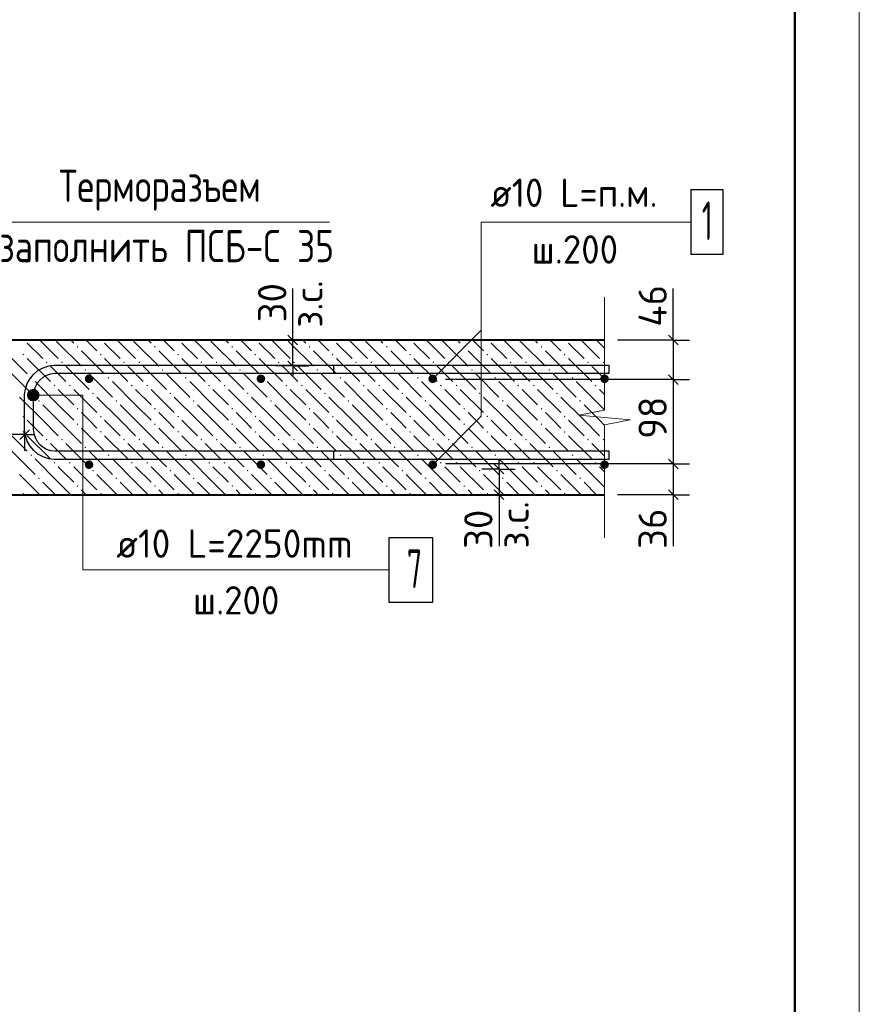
# Model space of a CAD drawing. Header units: millimetres. Extents: x 40580 to 1930067, y -240640 to 81020.
# Tile 485 of 656: x 1176413 to 1182928, y -232753 to -225112. Entities that reach past the tile are written whole.
import ezdxf

# ---------------------------------------------------------------- set-up
doc = ezdxf.new("R2010")
doc.units = ezdxf.units.MM
for name, color, linetype, lineweight in [('Standard', 7, 'Continuous', 25), ('ЖБ Перекрытие верхний уровень', 7, 'Continuous', 35), ('Основная', 7, 'Continuous', 40), ('Позиционная метка линия выноска', 7, 'Continuous', 13), ('Позиционная метка номер позиции', 7, 'Continuous', 13), ('Примечания', 7, 'Continuous', 13), ('Фоновоя арматура Х1', 52, 'Continuous', 25)]:
    doc.layers.add(name, color=color, linetype=linetype, lineweight=lineweight)
doc.layers.add('Размерная выноска', color=7, linetype='Continuous')
doc.styles.add('GOST 2.304', font='isocpeur.ttf', dxfattribs={"width": 0.8})
doc.styles.add('ISOCPEUR', font='isocpeur.ttf')

msp = doc.modelspace()

# ---------------------------------------------------------------- hatches: boundary and pattern name
at = {"layer": 'ЖБ Перекрытие верхний уровень', "linetype": 'Continuous', "lineweight": -3, "transparency": 33554687}
for points in [[(1176435.5, -227711), (1176441.9, -227704.5), (1176448.4, -227711), (1176441.9, -227717.5)], [(1176855.4, -227651), (1176861.9, -227644.5), (1176868.4, -227651), (1176861.9, -227657.5)], [(1177035.5, -227711), (1177041.9, -227704.5), (1177048.4, -227711), (1177041.9, -227717.5)], [(1177455.4, -227651), (1177461.9, -227644.5), (1177468.5, -227651), (1177461.9, -227657.5)], [(1177635.5, -227711), (1177641.9, -227704.5), (1177648.4, -227711), (1177641.9, -227717.5)], [(1178055.4, -227651), (1178061.9, -227644.5), (1178068.5, -227651), (1178061.9, -227657.5)], [(1178235.5, -227711), (1178241.9, -227704.5), (1178248.4, -227711), (1178241.9, -227717.5)], [(1178655.4, -227651), (1178661.9, -227644.5), (1178668.5, -227651), (1178661.9, -227657.5)], [(1178835.5, -227711), (1178841.9, -227704.5), (1178848.4, -227711), (1178841.9, -227717.5)], [(1179255.4, -227651), (1179261.9, -227644.5), (1179268.5, -227651), (1179261.9, -227657.5)], [(1179435.5, -227711), (1179441.9, -227704.5), (1179448.4, -227711), (1179441.9, -227717.5)], [(1179855.4, -227651), (1179861.9, -227644.5), (1179868.5, -227651), (1179861.9, -227657.5)], [(1180035.5, -227711), (1180041.9, -227704.5), (1180048.4, -227711), (1180041.9, -227717.5)], [(1180455.4, -227651), (1180461.9, -227644.5), (1180468.5, -227651), (1180461.9, -227657.5)], [(1180635.5, -227711), (1180641.9, -227704.5), (1180648.4, -227711), (1180641.9, -227717.5)], [(1176615.5, -227771), (1176622, -227764.5), (1176628.4, -227771), (1176622, -227777.5)], [(1176735.5, -227771), (1176741.9, -227764.5), (1176748.4, -227771), (1176741.9, -227777.5)], [(1177215.5, -227771), (1177222, -227764.5), (1177228.4, -227771), (1177222, -227777.5)], [(1177335.5, -227771), (1177341.9, -227764.5), (1177348.4, -227771), (1177341.9, -227777.5)], [(1177815.5, -227771), (1177822, -227764.5), (1177828.4, -227771), (1177822, -227777.5)], [(1177935.5, -227771), (1177941.9, -227764.5), (1177948.4, -227771), (1177941.9, -227777.5)], [(1178415.5, -227771), (1178422, -227764.5), (1178428.4, -227771), (1178422, -227777.5)], [(1178535.5, -227771), (1178541.9, -227764.5), (1178548.4, -227771), (1178541.9, -227777.5)], [(1179015.5, -227771), (1179022, -227764.5), (1179028.4, -227771), (1179022, -227777.5)], [(1179135.5, -227771), (1179141.9, -227764.5), (1179148.4, -227771), (1179141.9, -227777.5)], [(1179615.5, -227771), (1179622, -227764.5), (1179628.4, -227771), (1179622, -227777.5)], [(1179735.5, -227771), (1179741.9, -227764.5), (1179748.4, -227771), (1179741.9, -227777.5)], [(1180215.5, -227771), (1180222, -227764.5), (1180228.4, -227771), (1180222, -227777.5)], [(1180335.5, -227771), (1180341.9, -227764.5), (1180348.4, -227771), (1180341.9, -227777.5)], [(1180815.5, -227771), (1180822, -227764.5), (1180828.4, -227771), (1180822, -227777.5)], [(1180935.5, -227771), (1180941.9, -227764.5), (1180948.4, -227771), (1180941.9, -227777.5)], [(1176915.5, -227831), (1176922, -227824.5), (1176928.4, -227831), (1176922, -227837.5)], [(1177515.5, -227831), (1177522, -227824.5), (1177528.4, -227831), (1177522, -227837.5)], [(1178115.5, -227831), (1178122, -227824.5), (1178128.4, -227831), (1178122, -227837.5)], [(1178715.5, -227831), (1178722, -227824.5), (1178728.4, -227831), (1178722, -227837.5)], [(1179315.5, -227831), (1179322, -227824.5), (1179328.4, -227831), (1179322, -227837.5)], [(1179915.5, -227831), (1179922, -227824.5), (1179928.4, -227831), (1179922, -227837.5)], [(1180515.5, -227831), (1180522, -227824.5), (1180528.4, -227831), (1180522, -227837.5)], [(1176495.4, -227891), (1176501.9, -227884.5), (1176508.5, -227891), (1176501.9, -227897.5)], [(1177095.4, -227891), (1177101.9, -227884.5), (1177108.5, -227891), (1177101.9, -227897.5)], [(1177695.4, -227891), (1177701.9, -227884.5), (1177708.5, -227891), (1177701.9, -227897.5)], [(1178295.4, -227891), (1178301.9, -227884.5), (1178308.5, -227891), (1178301.9, -227897.5)], [(1178895.4, -227891), (1178902, -227884.5), (1178908.5, -227891), (1178902, -227897.5)], [(1179495.4, -227891), (1179502, -227884.5), (1179508.5, -227891), (1179502, -227897.5)], [(1180095.4, -227891), (1180102, -227884.5), (1180108.5, -227891), (1180102, -227897.5)], [(1180695.4, -227891), (1180702, -227884.5), (1180708.5, -227891), (1180702, -227897.5)], [(1176675.4, -227951), (1176681.9, -227944.5), (1176688.5, -227951), (1176681.9, -227957.5)], [(1176795.4, -227951), (1176801.9, -227944.5), (1176808.5, -227951), (1176801.9, -227957.5)], [(1176975.4, -228011), (1176981.9, -228004.5), (1176988.5, -228011), (1176981.9, -228017.5)], [(1177275.4, -227951), (1177281.9, -227944.5), (1177288.5, -227951), (1177281.9, -227957.5)], [(1177395.4, -227951), (1177401.9, -227944.5), (1177408.5, -227951), (1177401.9, -227957.5)], [(1177575.4, -228011), (1177581.9, -228004.5), (1177588.5, -228011), (1177581.9, -228017.5)], [(1177875.4, -227951), (1177881.9, -227944.5), (1177888.5, -227951), (1177881.9, -227957.5)], [(1177995.4, -227951), (1178001.9, -227944.5), (1178008.5, -227951), (1178001.9, -227957.5)], [(1178175.4, -228011), (1178181.9, -228004.5), (1178188.5, -228011), (1178181.9, -228017.5)], [(1178475.4, -227951), (1178481.9, -227944.5), (1178488.5, -227951), (1178481.9, -227957.5)], [(1178595.4, -227951), (1178602, -227944.5), (1178608.5, -227951), (1178602, -227957.5)], [(1178775.4, -228011), (1178781.9, -228004.5), (1178788.5, -228011), (1178781.9, -228017.5)], [(1179075.4, -227951), (1179081.9, -227944.5), (1179088.5, -227951), (1179081.9, -227957.5)], [(1179195.4, -227951), (1179202, -227944.5), (1179208.5, -227951), (1179202, -227957.5)], [(1179375.4, -228011), (1179381.9, -228004.5), (1179388.5, -228011), (1179381.9, -228017.5)], [(1179675.4, -227951), (1179681.9, -227944.5), (1179688.5, -227951), (1179681.9, -227957.5)], [(1179795.4, -227951), (1179802, -227944.5), (1179808.5, -227951), (1179802, -227957.5)], [(1179975.4, -228011), (1179981.9, -228004.5), (1179988.5, -228011), (1179981.9, -228017.5)], [(1180275.4, -227951), (1180281.9, -227944.5), (1180288.5, -227951), (1180281.9, -227957.5)], [(1180395.4, -227951), (1180402, -227944.5), (1180408.5, -227951), (1180402, -227957.5)], [(1180575.4, -228011), (1180581.9, -228004.5), (1180588.5, -228011), (1180581.9, -228017.5)], [(1180875.4, -227951), (1180881.9, -227944.5), (1180888.5, -227951), (1180881.9, -227957.5)], [(1176555.4, -228071), (1176561.9, -228064.5), (1176568.4, -228071), (1176561.9, -228077.5)], [(1177155.4, -228071), (1177161.9, -228064.5), (1177168.5, -228071), (1177161.9, -228077.5)], [(1177755.4, -228071), (1177761.9, -228064.5), (1177768.5, -228071), (1177761.9, -228077.5)], [(1178355.4, -228071), (1178361.9, -228064.5), (1178368.5, -228071), (1178361.9, -228077.5)], [(1178955.4, -228071), (1178961.9, -228064.5), (1178968.5, -228071), (1178961.9, -228077.5)], [(1179555.4, -228071), (1179561.9, -228064.5), (1179568.5, -228071), (1179561.9, -228077.5)], [(1180155.4, -228071), (1180161.9, -228064.5), (1180168.5, -228071), (1180161.9, -228077.5)], [(1180755.4, -228071), (1180761.9, -228064.5), (1180768.5, -228071), (1180761.9, -228077.5)], [(1176855.4, -228131), (1176861.9, -228124.5), (1176868.4, -228131), (1176861.9, -228137.5)], [(1177455.4, -228131), (1177461.9, -228124.5), (1177468.5, -228131), (1177461.9, -228137.5)], [(1178055.4, -228131), (1178061.9, -228124.5), (1178068.5, -228131), (1178061.9, -228137.5)], [(1178655.4, -228131), (1178661.9, -228124.5), (1178668.5, -228131), (1178661.9, -228137.5)], [(1179255.4, -228131), (1179261.9, -228124.5), (1179268.5, -228131), (1179261.9, -228137.5)], [(1179855.4, -228131), (1179861.9, -228124.5), (1179868.5, -228131), (1179861.9, -228137.5)], [(1180455.4, -228131), (1180461.9, -228124.5), (1180468.5, -228131), (1180461.9, -228137.5)], [(1176435.5, -228191), (1176441.9, -228184.5), (1176448.4, -228191), (1176441.9, -228197.5)], [(1177035.5, -228191), (1177041.9, -228184.5), (1177048.4, -228191), (1177041.9, -228197.5)], [(1177635.5, -228191), (1177641.9, -228184.5), (1177648.4, -228191), (1177641.9, -228197.5)], [(1178235.5, -228191), (1178241.9, -228184.5), (1178248.4, -228191), (1178241.9, -228197.5)], [(1178835.5, -228191), (1178841.9, -228184.5), (1178848.4, -228191), (1178841.9, -228197.5)], [(1179435.5, -228191), (1179441.9, -228184.5), (1179448.4, -228191), (1179441.9, -228197.5)], [(1180035.5, -228191), (1180041.9, -228184.5), (1180048.4, -228191), (1180041.9, -228197.5)], [(1180635.5, -228191), (1180641.9, -228184.5), (1180648.4, -228191), (1180641.9, -228197.5)], [(1176435.5, -228311), (1176441.9, -228304.5), (1176448.4, -228311), (1176441.9, -228317.5)], [(1176855.4, -228251), (1176861.9, -228244.5), (1176868.4, -228251), (1176861.9, -228257.5)], [(1177035.5, -228311), (1177041.9, -228304.5), (1177048.4, -228311), (1177041.9, -228317.5)], [(1177455.4, -228251), (1177461.9, -228244.5), (1177468.5, -228251), (1177461.9, -228257.5)], [(1177635.5, -228311), (1177641.9, -228304.5), (1177648.4, -228311), (1177641.9, -228317.5)], [(1178055.4, -228251), (1178061.9, -228244.5), (1178068.5, -228251), (1178061.9, -228257.5)], [(1178235.5, -228311), (1178241.9, -228304.5), (1178248.4, -228311), (1178241.9, -228317.5)], [(1178655.4, -228251), (1178661.9, -228244.5), (1178668.5, -228251), (1178661.9, -228257.5)], [(1178835.5, -228311), (1178841.9, -228304.5), (1178848.4, -228311), (1178841.9, -228317.5)], [(1179255.4, -228251), (1179261.9, -228244.5), (1179268.5, -228251), (1179261.9, -228257.5)], [(1179435.5, -228311), (1179441.9, -228304.5), (1179448.4, -228311), (1179441.9, -228317.5)], [(1179855.4, -228251), (1179861.9, -228244.5), (1179868.5, -228251), (1179861.9, -228257.5)], [(1180035.5, -228311), (1180041.9, -228304.5), (1180048.4, -228311), (1180041.9, -228317.5)], [(1180455.4, -228251), (1180461.9, -228244.5), (1180468.5, -228251), (1180461.9, -228257.5)], [(1180635.5, -228311), (1180641.9, -228304.5), (1180648.4, -228311), (1180641.9, -228317.5)], [(1176615.5, -228371), (1176622, -228364.5), (1176628.4, -228371), (1176622, -228377.5)], [(1176735.5, -228371), (1176741.9, -228364.5), (1176748.4, -228371), (1176741.9, -228377.5)], [(1177215.5, -228371), (1177222, -228364.5), (1177228.4, -228371), (1177222, -228377.5)], [(1177335.5, -228371), (1177341.9, -228364.5), (1177348.4, -228371), (1177341.9, -228377.5)], [(1177815.5, -228371), (1177822, -228364.5), (1177828.4, -228371), (1177822, -228377.5)], [(1177935.5, -228371), (1177941.9, -228364.5), (1177948.4, -228371), (1177941.9, -228377.5)], [(1178415.5, -228371), (1178422, -228364.5), (1178428.4, -228371), (1178422, -228377.5)], [(1178535.5, -228371), (1178541.9, -228364.5), (1178548.4, -228371), (1178541.9, -228377.5)], [(1179015.5, -228371), (1179022, -228364.5), (1179028.4, -228371), (1179022, -228377.5)], [(1179135.5, -228371), (1179141.9, -228364.5), (1179148.4, -228371), (1179141.9, -228377.5)], [(1179615.5, -228371), (1179622, -228364.5), (1179628.4, -228371), (1179622, -228377.5)], [(1179735.5, -228371), (1179741.9, -228364.5), (1179748.4, -228371), (1179741.9, -228377.5)], [(1180215.5, -228371), (1180222, -228364.5), (1180228.4, -228371), (1180222, -228377.5)], [(1180335.5, -228371), (1180341.9, -228364.5), (1180348.4, -228371), (1180341.9, -228377.5)], [(1180815.5, -228371), (1180822, -228364.5), (1180828.4, -228371), (1180822, -228377.5)], [(1180935.5, -228371), (1180941.9, -228364.5), (1180948.4, -228371), (1180941.9, -228377.5)], [(1176915.5, -228431), (1176922, -228424.5), (1176928.4, -228431), (1176922, -228437.5)], [(1177515.5, -228431), (1177522, -228424.5), (1177528.4, -228431), (1177522, -228437.5)], [(1178115.5, -228431), (1178122, -228424.5), (1178128.4, -228431), (1178122, -228437.5)], [(1178715.5, -228431), (1178722, -228424.5), (1178728.4, -228431), (1178722, -228437.5)], [(1179315.5, -228431), (1179322, -228424.5), (1179328.4, -228431), (1179322, -228437.5)], [(1179915.5, -228431), (1179922, -228424.5), (1179928.4, -228431), (1179922, -228437.5)], [(1180515.5, -228431), (1180522, -228424.5), (1180528.4, -228431), (1180522, -228437.5)], [(1176495.4, -228491), (1176501.9, -228484.5), (1176508.5, -228491), (1176501.9, -228497.5)], [(1176675.4, -228551), (1176681.9, -228544.5), (1176688.5, -228551), (1176681.9, -228557.5)], [(1176795.4, -228551), (1176801.9, -228544.5), (1176808.5, -228551), (1176801.9, -228557.5)], [(1177095.4, -228491), (1177101.9, -228484.5), (1177108.5, -228491), (1177101.9, -228497.5)], [(1177275.4, -228551), (1177281.9, -228544.5), (1177288.5, -228551), (1177281.9, -228557.5)], [(1177395.4, -228551), (1177401.9, -228544.5), (1177408.5, -228551), (1177401.9, -228557.5)], [(1177695.4, -228491), (1177701.9, -228484.5), (1177708.5, -228491), (1177701.9, -228497.5)], [(1177875.4, -228551), (1177881.9, -228544.5), (1177888.5, -228551), (1177881.9, -228557.5)], [(1177995.4, -228551), (1178001.9, -228544.5), (1178008.5, -228551), (1178001.9, -228557.5)], [(1178295.4, -228491), (1178301.9, -228484.5), (1178308.5, -228491), (1178301.9, -228497.5)], [(1178475.4, -228551), (1178481.9, -228544.5), (1178488.5, -228551), (1178481.9, -228557.5)], [(1178595.4, -228551), (1178602, -228544.5), (1178608.5, -228551), (1178602, -228557.5)], [(1178895.4, -228491), (1178902, -228484.5), (1178908.5, -228491), (1178902, -228497.5)], [(1179075.4, -228551), (1179081.9, -228544.5), (1179088.5, -228551), (1179081.9, -228557.5)], [(1179195.4, -228551), (1179202, -228544.5), (1179208.5, -228551), (1179202, -228557.5)], [(1179495.4, -228491), (1179502, -228484.5), (1179508.5, -228491), (1179502, -228497.5)], [(1179675.4, -228551), (1179681.9, -228544.5), (1179688.5, -228551), (1179681.9, -228557.5)], [(1179795.4, -228551), (1179802, -228544.5), (1179808.5, -228551), (1179802, -228557.5)], [(1180095.4, -228491), (1180102, -228484.5), (1180108.5, -228491), (1180102, -228497.5)], [(1180275.4, -228551), (1180281.9, -228544.5), (1180288.5, -228551), (1180281.9, -228557.5)], [(1180395.4, -228551), (1180402, -228544.5), (1180408.5, -228551), (1180402, -228557.5)], [(1180695.4, -228491), (1180702, -228484.5), (1180708.5, -228491), (1180702, -228497.5)], [(1180875.4, -228551), (1180881.9, -228544.5), (1180888.5, -228551), (1180881.9, -228557.5)], [(1176975.4, -228611), (1176981.9, -228604.5), (1176988.5, -228611), (1176981.9, -228617.5)], [(1177575.4, -228611), (1177581.9, -228604.5), (1177588.5, -228611), (1177581.9, -228617.5)], [(1178175.4, -228611), (1178181.9, -228604.5), (1178188.5, -228611), (1178181.9, -228617.5)], [(1178775.4, -228611), (1178781.9, -228604.5), (1178788.5, -228611), (1178781.9, -228617.5)], [(1179375.4, -228611), (1179381.9, -228604.5), (1179388.5, -228611), (1179381.9, -228617.5)], [(1179975.4, -228611), (1179981.9, -228604.5), (1179988.5, -228611), (1179981.9, -228617.5)], [(1180575.4, -228611), (1180581.9, -228604.5), (1180588.5, -228611), (1180581.9, -228617.5)], [(1176555.4, -228671), (1176561.9, -228664.5), (1176568.4, -228671), (1176561.9, -228677.5)], [(1177155.4, -228671), (1177161.9, -228664.5), (1177168.5, -228671), (1177161.9, -228677.5)], [(1177755.4, -228671), (1177761.9, -228664.5), (1177768.5, -228671), (1177761.9, -228677.5)], [(1178355.4, -228671), (1178361.9, -228664.5), (1178368.5, -228671), (1178361.9, -228677.5)], [(1178955.4, -228671), (1178961.9, -228664.5), (1178968.5, -228671), (1178961.9, -228677.5)], [(1179555.4, -228671), (1179561.9, -228664.5), (1179568.5, -228671), (1179561.9, -228677.5)], [(1180155.4, -228671), (1180161.9, -228664.5), (1180168.5, -228671), (1180161.9, -228677.5)], [(1180755.4, -228671), (1180761.9, -228664.5), (1180768.5, -228671), (1180761.9, -228677.5)], [(1176855.4, -228731), (1176861.9, -228724.5), (1176868.4, -228731), (1176861.9, -228737.5)], [(1177455.4, -228731), (1177461.9, -228724.5), (1177468.5, -228731), (1177461.9, -228737.5)], [(1178055.4, -228731), (1178061.9, -228724.5), (1178068.5, -228731), (1178061.9, -228737.5)], [(1178655.4, -228731), (1178661.9, -228724.5), (1178668.5, -228731), (1178661.9, -228737.5)], [(1179255.4, -228731), (1179261.9, -228724.5), (1179268.5, -228731), (1179261.9, -228737.5)], [(1179855.4, -228731), (1179861.9, -228724.5), (1179868.5, -228731), (1179861.9, -228737.5)], [(1180455.4, -228731), (1180461.9, -228724.5), (1180468.5, -228731), (1180461.9, -228737.5)], [(1176435.5, -228791), (1176441.9, -228784.5), (1176448.4, -228791), (1176441.9, -228797.5)], [(1177035.5, -228791), (1177041.9, -228784.5), (1177048.4, -228791), (1177041.9, -228797.5)], [(1177635.5, -228791), (1177641.9, -228784.5), (1177648.4, -228791), (1177641.9, -228797.5)], [(1178235.5, -228791), (1178241.9, -228784.5), (1178248.4, -228791), (1178241.9, -228797.5)], [(1178835.5, -228791), (1178841.9, -228784.5), (1178848.4, -228791), (1178841.9, -228797.5)], [(1179435.5, -228791), (1179441.9, -228784.5), (1179448.4, -228791), (1179441.9, -228797.5)], [(1180035.5, -228791), (1180041.9, -228784.5), (1180048.4, -228791), (1180041.9, -228797.5)], [(1180635.5, -228791), (1180641.9, -228784.5), (1180648.4, -228791), (1180641.9, -228797.5)]]:
    msp.add_hatch(color=7, dxfattribs=at).paths.add_polyline_path(points, flags=16)
at = {"layer": 'Позиционная метка номер позиции', "linetype": 'Continuous', "lineweight": 13, "transparency": 33554687}
for points in [[(1176479.1, -228048), (1176479.1, -228003), (1176472.8, -228025.5)], [(1176495.3, -228064.2), (1176495.3, -227986.8), (1176479.1, -228003)], [(1176495.3, -228064.2), (1176479.1, -228003), (1176479.1, -228048)], [(1176517.8, -228070.5), (1176517.8, -227980.5), (1176495.3, -227986.8)], [(1176517.8, -228070.5), (1176495.3, -227986.8), (1176495.3, -228064.2)], [(1176540.3, -228064.2), (1176540.3, -227986.8), (1176517.8, -227980.5)], [(1176540.3, -228064.2), (1176517.8, -227980.5), (1176517.8, -228070.5)], [(1176556.5, -228048), (1176556.5, -228003), (1176540.3, -227986.8)], [(1176556.5, -228048), (1176540.3, -227986.8), (1176540.3, -228064.2)], [(1176556.5, -228003), (1176556.5, -228048), (1176562.8, -228025.5)]]:
    msp.add_hatch(color=7, dxfattribs=at).paths.add_polyline_path(points)
at = {"layer": 'Фоновоя арматура Х1', "linetype": 'Continuous', "lineweight": -3, "transparency": 33554687}
for points in [[(1176984.5, -227898.9), (1176981.9, -227886.1), (1176974.7, -227875.3), (1176963.9, -227868.1), (1176951.2, -227865.5), (1176938.4, -227868.1), (1176927.6, -227875.3), (1176920.4, -227886.1), (1176917.8, -227898.9), (1176920.4, -227911.6), (1176927.6, -227922.4), (1176938.4, -227929.7), (1176951.2, -227932.2), (1176963.9, -227929.7), (1176974.7, -227922.4), (1176981.9, -227911.6)], [(1178317.8, -227898.9), (1178315.3, -227886.1), (1178308.1, -227875.3), (1178297.2, -227868.1), (1178284.5, -227865.5), (1178271.7, -227868.1), (1178260.9, -227875.3), (1178253.7, -227886.1), (1178251.2, -227898.9), (1178253.7, -227911.6), (1178260.9, -227922.4), (1178271.7, -227929.7), (1178284.5, -227932.2), (1178297.2, -227929.7), (1178308.1, -227922.4), (1178315.3, -227911.6)], [(1179651.2, -227898.9), (1179648.6, -227886.1), (1179641.4, -227875.3), (1179630.6, -227868.1), (1179617.8, -227865.5), (1179605.1, -227868.1), (1179594.3, -227875.3), (1179587, -227886.1), (1179584.5, -227898.9), (1179587, -227911.6), (1179594.3, -227922.4), (1179605.1, -227929.7), (1179617.8, -227932.2), (1179630.6, -227929.7), (1179641.4, -227922.4), (1179648.6, -227911.6)], [(1180984.5, -227898.9), (1180981.9, -227886.1), (1180974.7, -227875.3), (1180963.9, -227868.1), (1180951.2, -227865.5), (1180938.4, -227868.1), (1180927.6, -227875.3), (1180920.4, -227886.1), (1180917.8, -227898.9), (1180920.4, -227911.6), (1180927.6, -227922.4), (1180938.4, -227929.7), (1180951.2, -227932.2), (1180963.9, -227929.7), (1180974.7, -227922.4), (1180981.9, -227911.6)], [(1176984.5, -228565.5), (1176981.9, -228552.8), (1176974.7, -228542), (1176963.9, -228534.7), (1176951.2, -228532.2), (1176938.4, -228534.7), (1176927.6, -228542), (1176920.4, -228552.8), (1176917.8, -228565.5), (1176920.4, -228578.3), (1176927.6, -228589.1), (1176938.4, -228596.3), (1176951.2, -228598.9), (1176963.9, -228596.3), (1176974.7, -228589.1), (1176981.9, -228578.3)], [(1178317.8, -228565.5), (1178315.3, -228552.8), (1178308.1, -228542), (1178297.2, -228534.7), (1178284.5, -228532.2), (1178271.7, -228534.7), (1178260.9, -228542), (1178253.7, -228552.8), (1178251.2, -228565.5), (1178253.7, -228578.3), (1178260.9, -228589.1), (1178271.7, -228596.3), (1178284.5, -228598.9), (1178297.2, -228596.3), (1178308.1, -228589.1), (1178315.3, -228578.3)], [(1179651.2, -228565.5), (1179648.6, -228552.8), (1179641.4, -228542), (1179630.6, -228534.7), (1179617.8, -228532.2), (1179605.1, -228534.7), (1179594.3, -228542), (1179587, -228552.8), (1179584.5, -228565.5), (1179587, -228578.3), (1179594.3, -228589.1), (1179605.1, -228596.3), (1179617.8, -228598.9), (1179630.6, -228596.3), (1179641.4, -228589.1), (1179648.6, -228578.3)], [(1180984.5, -228565.5), (1180981.9, -228552.8), (1180974.7, -228542), (1180963.9, -228534.7), (1180951.2, -228532.2), (1180938.4, -228534.7), (1180927.6, -228542), (1180920.4, -228552.8), (1180917.8, -228565.5), (1180920.4, -228578.3), (1180927.6, -228589.1), (1180938.4, -228596.3), (1180951.2, -228598.9), (1180963.9, -228596.3), (1180974.7, -228589.1), (1180981.9, -228578.3)]]:
    msp.add_hatch(color=7, dxfattribs=at).paths.add_polyline_path(points)

# ---------------------------------------------------------------- linework, layer by layer
at = {"color": 38, "linetype": 'Continuous', "lineweight": 25, "true_color": 0x5f1e0f, "transparency": 33554687}
for points in [[(1180984.5, -227858.9), (1176684.5, -227858.9), (1176653.1, -227863.2), (1176621.4, -227873.7), (1176592.3, -227890), (1176568.7, -227909.7), (1176548.9, -227933.4), (1176532.6, -227962.5), (1176522.2, -227994.2), (1176517.8, -228025.5), (1176517.8, -228292.2), (1176522.2, -228323.5), (1176532.6, -228355.3), (1176548.9, -228384.4), (1176568.7, -228408), (1176592.3, -228427.8), (1176621.4, -228444.1), (1176653.1, -228454.5), (1176684.5, -228458.9), (1180984.5, -228458.9), (1180984.5, -228525.5), (1176679.8, -228525.5), (1176638, -228519.7), (1176594.4, -228505.4), (1176554.4, -228482.9), (1176521.4, -228455.3), (1176493.8, -228422.3), (1176471.3, -228382.2), (1176457, -228338.7), (1176451.2, -228296.9), (1176451.2, -228020.9), (1176457, -227979), (1176471.3, -227935.5), (1176493.8, -227895.4), (1176521.4, -227862.4), (1176554.4, -227834.8), (1176594.4, -227812.4), (1176638, -227798), (1176679.8, -227792.2), (1180984.5, -227792.2), (1180984.5, -227858.9)], [(1180984.5, -227858.9), (1176684.5, -227858.9), (1176653.1, -227863.2), (1176621.4, -227873.7), (1176592.3, -227890), (1176568.7, -227909.7), (1176548.9, -227933.4), (1176532.6, -227962.5), (1176522.2, -227994.2), (1176517.8, -228025.5), (1176517.8, -228292.2), (1176522.2, -228323.5), (1176532.6, -228355.3), (1176548.9, -228384.4), (1176568.7, -228408), (1176592.3, -228427.8), (1176621.4, -228444.1), (1176653.1, -228454.5), (1176684.5, -228458.9), (1180984.5, -228458.9), (1180984.5, -228525.5), (1176679.8, -228525.5), (1176638, -228519.7), (1176594.4, -228505.4), (1176554.4, -228482.9), (1176521.4, -228455.3), (1176493.8, -228422.3), (1176471.3, -228382.2), (1176457, -228338.7), (1176451.2, -228296.9), (1176451.2, -228020.9), (1176457, -227979), (1176471.3, -227935.5), (1176493.8, -227895.4), (1176521.4, -227862.4), (1176554.4, -227834.8), (1176594.4, -227812.4), (1176638, -227798), (1176679.8, -227792.2), (1180984.5, -227792.2), (1180984.5, -227858.9)], [(1178851.2, -227792.2), (1180984.5, -227792.2), (1180984.5, -227858.9), (1178851.2, -227858.9), (1178851.2, -227792.2)], [(1178851.2, -227792.2), (1180984.5, -227792.2), (1180984.5, -227858.9), (1178851.2, -227858.9), (1178851.2, -227792.2)], [(1180984.5, -228525.5), (1178851.2, -228525.5), (1178851.2, -228458.9), (1180984.5, -228458.9), (1180984.5, -228525.5)], [(1180984.5, -228525.5), (1178851.2, -228525.5), (1178851.2, -228458.9), (1180984.5, -228458.9), (1180984.5, -228525.5)]]:
    msp.add_lwpolyline(points, dxfattribs=at)
at = {"color": 7, "linetype": 'Continuous', "lineweight": 25, "transparency": 33554687}
msp.add_lwpolyline([(1179277.8, -229632.2), (1179617.8, -229632.2), (1179617.8, -229132.2), (1179277.8, -229132.2), (1179277.8, -229632.2)], dxfattribs=at)
msp.add_lwpolyline([(1179277.8, -229632.2), (1179617.8, -229632.2), (1179617.8, -229132.2), (1179277.8, -229132.2), (1179277.8, -229632.2)], dxfattribs=at)
at = {"layer": 'Standard', "color": 7, "linetype": 'Continuous', "lineweight": -3, "transparency": 33554687}
for p, q in [((1178532.2, -227598.9), (1178532.2, -227523.9)), ((1181484.5, -227598.9), (1181484.5, -227523.9)), ((1178532.2, -227798.9), (1178532.2, -227598.9)), ((1181484.5, -227598.9), (1181484.5, -227905.5)), ((1178532.2, -227798.9), (1178532.2, -227873.9)), ((1181484.5, -227905.5), (1181484.5, -228558.9)), ((1176451.2, -228332.2), (1176284.5, -228332.2)), ((1176451.2, -228332.2), (1176526.2, -228332.2)), ((1180132.2, -228598.9), (1180132.2, -228523.9)), ((1180132.2, -228598.9), (1180132.2, -228798.9)), ((1181484.5, -228558.9), (1181484.5, -228798.9)), ((1180132.2, -228798.9), (1180132.2, -228873.9)), ((1181484.5, -228798.9), (1181484.5, -228873.9))]:
    msp.add_line(p, q, dxfattribs=at)
at = {"layer": 'Standard', "color": 251, "linetype": 'Continuous', "lineweight": -3, "true_color": 0x656565, "transparency": 33554687}
for p, q in [((1178532.2, -227598.9), (1178407.2, -227598.9)), ((1178532.2, -227598.9), (1178657.2, -227598.9)), ((1178532.2, -227598.9), (1178832.2, -227598.9)), ((1181484.5, -227598.9), (1181359.5, -227598.9)), ((1181484.5, -227598.9), (1181609.5, -227598.9)), ((1178532.2, -227798.9), (1178398.9, -227798.9)), ((1178532.2, -227798.9), (1178407.2, -227798.9)), ((1178532.2, -227798.9), (1178657.2, -227798.9)), ((1181484.5, -227905.5), (1181359.5, -227905.5)), ((1181484.5, -227905.5), (1181609.5, -227905.5)), ((1176451.2, -228332.2), (1176451.2, -228198.9)), ((1176451.2, -228332.2), (1176451.2, -228207.2)), ((1176451.2, -228332.2), (1176451.2, -228457.2)), ((1180132.2, -228598.9), (1179998.9, -228598.9)), ((1180132.2, -228598.9), (1180007.2, -228598.9)), ((1180132.2, -228598.9), (1180257.2, -228598.9)), ((1181484.5, -228558.9), (1181359.5, -228558.9)), ((1181484.5, -228558.9), (1181609.5, -228558.9)), ((1180132.2, -228798.9), (1180007.2, -228798.9)), ((1180132.2, -228798.9), (1180257.2, -228798.9)), ((1181484.5, -228798.9), (1181359.5, -228798.9)), ((1181484.5, -228798.9), (1181609.5, -228798.9))]:
    msp.add_line(p, q, dxfattribs=at)
at = {"layer": 'Standard', "color": 7, "linetype": 'Continuous', "lineweight": 25, "transparency": 33554687}
for p, q in [((1178569.7, -227636.4), (1178494.7, -227561.4)), ((1181447, -227561.4), (1181522, -227636.4)), ((1178569.7, -227836.4), (1178494.7, -227761.4)), ((1181447, -227868), (1181522, -227943)), ((1176488.7, -228294.7), (1176413.7, -228369.7)), ((1181447, -228521.4), (1181522, -228596.4)), ((1180094.7, -228561.4), (1180169.7, -228636.4)), ((1180094.7, -228761.4), (1180169.7, -228836.4)), ((1181447, -228761.4), (1181522, -228836.4))]:
    msp.add_line(p, q, dxfattribs=at)
at = {"layer": 'Standard', "color": 7, "linetype": 'Continuous', "lineweight": 13, "transparency": 33554687}
msp.add_lwpolyline([(1140928.1, -240394.3), (1182928.1, -240394.3), (1182928.1, -210694.3), (1140928.1, -210694.3), (1140928.1, -240394.3)], close=True, dxfattribs=at)
at = {"layer": 'Standard', "color": 7, "linetype": 'Continuous', "lineweight": 50, "transparency": 33554687}
msp.add_lwpolyline([(1142928.1, -211194.3), (1182428.1, -211194.3), (1182428.1, -239894.3), (1142928.1, -239894.3), (1142928.1, -211194.3)], close=True, dxfattribs=at)
at = {"layer": 'Standard', "color": 251, "linetype": 'Continuous', "lineweight": -3, "true_color": 0x656565, "transparency": 33554687}
for points in [[(1181484.5, -227598.9), (1181467.5, -227598.9), (1181467.5, -227598.9), (1181467.5, -227598.9), (1181467.5, -227598.9), (1181051.2, -227598.9)], [(1181484.5, -227905.5), (1181467.5, -227905.5), (1181467.5, -227905.5), (1181467.5, -227905.5), (1181467.5, -227905.5), (1179717.8, -227905.5)], [(1181484.5, -228558.9), (1181467.5, -228558.9), (1181467.5, -228558.9), (1179717.8, -228558.9)], [(1180132.2, -228798.9), (1180266.5, -228798.9), (1180266.5, -228798.9), (1180432.2, -228798.9)], [(1181484.5, -228798.9), (1181467.5, -228798.9), (1181467.5, -228798.9), (1181051.2, -228798.9)]]:
    msp.add_lwpolyline(points, dxfattribs=at)
at = {"layer": 'ЖБ Перекрытие верхний уровень', "color": 9, "linetype": 'Continuous', "lineweight": -3, "true_color": 0xc7c7c7, "transparency": 33554687}
for p, q in [((1176472, -227621), (1176592, -227741)), ((1176592, -227621), (1176569.8, -227598.9)), ((1176592, -227621), (1176712, -227741)), ((1176689.8, -227598.9), (1176712, -227621)), ((1176712, -227621), (1176892, -227801)), ((1176809.8, -227598.9), (1176832, -227621)), ((1176951.9, -227621), (1176929.8, -227598.9)), ((1177012, -227681), (1176951.9, -227621)), ((1177072, -227621), (1177192, -227741)), ((1177192, -227621), (1177169.8, -227598.9)), ((1177192, -227621), (1177312, -227741)), ((1177289.8, -227598.9), (1177312, -227621)), ((1177312, -227621), (1177492, -227801)), ((1177409.8, -227598.9), (1177432, -227621)), ((1177551.9, -227621), (1177529.8, -227598.9)), ((1177612, -227681), (1177551.9, -227621)), ((1177672, -227621), (1177792, -227741)), ((1177792, -227621), (1177769.8, -227598.9)), ((1177792, -227621), (1177912, -227741)), ((1177889.8, -227598.9), (1177912, -227621)), ((1177912, -227621), (1178092, -227801)), ((1178009.8, -227598.9), (1178032, -227621)), ((1178151.9, -227621), (1178129.8, -227598.9)), ((1178212, -227681), (1178151.9, -227621)), ((1178272, -227621), (1178392, -227741)), ((1178392, -227621), (1178369.8, -227598.9)), ((1178392, -227621), (1178512, -227741)), ((1178489.8, -227598.9), (1178512, -227621)), ((1178512, -227621), (1178692, -227801)), ((1178609.8, -227598.9), (1178632, -227621)), ((1178751.9, -227621), (1178729.8, -227598.9)), ((1178812, -227681), (1178751.9, -227621)), ((1178872, -227621), (1178992, -227741)), ((1178992, -227621), (1178969.8, -227598.9)), ((1178992, -227621), (1179112, -227741)), ((1179089.8, -227598.9), (1179112, -227621)), ((1179112, -227621), (1179292, -227801)), ((1179209.8, -227598.9), (1179232, -227621)), ((1179351.9, -227621), (1179329.8, -227598.9)), ((1179412, -227681), (1179351.9, -227621)), ((1179472, -227621), (1179592, -227741)), ((1179592, -227621), (1179569.8, -227598.9)), ((1179592, -227621), (1179712, -227741)), ((1179689.8, -227598.9), (1179712, -227621)), ((1179712, -227621), (1179892, -227801)), ((1179809.8, -227598.9), (1179831.9, -227621)), ((1179951.9, -227621), (1179929.8, -227598.9)), ((1180012, -227681), (1179951.9, -227621)), ((1180072, -227621), (1180192, -227741)), ((1180192, -227621), (1180169.8, -227598.9)), ((1180192, -227621), (1180312, -227741)), ((1180289.8, -227598.9), (1180312, -227621)), ((1180312, -227621), (1180492, -227801)), ((1180409.8, -227598.9), (1180431.9, -227621)), ((1180551.9, -227621), (1180529.8, -227598.9)), ((1180612, -227681), (1180551.9, -227621)), ((1180672, -227621), (1180792, -227741)), ((1180792, -227621), (1180769.8, -227598.9)), ((1180792, -227621), (1180912, -227741)), ((1180889.8, -227598.9), (1180912, -227621)), ((1180912, -227621), (1180951.2, -227660.2)), ((1176292, -227681), (1176472, -227861)), ((1176892, -227681), (1177072, -227861)), ((1177492, -227681), (1177672, -227861)), ((1178092, -227681), (1178272, -227861)), ((1178692, -227681), (1178872, -227861)), ((1179292, -227681), (1179472, -227861)), ((1179892, -227681), (1180072, -227861)), ((1180492, -227681), (1180672, -227861)), ((1176472, -227741), (1176651.9, -227921)), ((1177072, -227741), (1177251.9, -227921)), ((1177672, -227741), (1177851.9, -227921)), ((1178272, -227741), (1178451.9, -227921)), ((1178872, -227741), (1179051.9, -227921)), ((1179472, -227741), (1179651.9, -227921)), ((1180072, -227741), (1180251.9, -227921)), ((1180672, -227741), (1180851.9, -227921)), ((1176712, -227861), (1176651.9, -227801)), ((1176772, -227801), (1176951.9, -227981)), ((1177312, -227861), (1177251.9, -227801)), ((1177372, -227801), (1177551.9, -227981)), ((1177912, -227861), (1177851.9, -227801)), ((1177972, -227801), (1178151.9, -227981)), ((1178512, -227861), (1178451.9, -227801)), ((1178572, -227801), (1178751.9, -227981)), ((1179112, -227861), (1179051.9, -227801)), ((1179172, -227801), (1179351.9, -227981)), ((1179712, -227861), (1179651.9, -227801)), ((1179772, -227801), (1179951.9, -227981)), ((1180312, -227861), (1180251.9, -227801)), ((1180372, -227801), (1180551.9, -227981)), ((1180912, -227861), (1180851.9, -227801)), ((1176351.9, -227861), (1176532, -228041)), ((1176712, -228101), (1176532, -227921)), ((1176772, -227921), (1176712, -227861)), ((1176951.9, -227861), (1177132, -228041)), ((1177312, -228101), (1177132, -227921)), ((1177372, -227921), (1177312, -227861)), ((1177551.9, -227861), (1177732, -228041)), ((1177912, -228101), (1177732, -227921)), ((1177972, -227921), (1177912, -227861)), ((1178151.9, -227861), (1178332, -228041)), ((1178512, -228101), (1178332, -227921)), ((1178572, -227921), (1178512, -227861)), ((1178751.9, -227861), (1178932, -228041)), ((1179112, -228101), (1178932, -227921)), ((1179172, -227921), (1179112, -227861)), ((1179351.9, -227861), (1179531.9, -228041)), ((1179712, -228101), (1179531.9, -227921)), ((1179772, -227921), (1179712, -227861)), ((1179951.9, -227861), (1180131.9, -228041)), ((1180312, -228101), (1180131.9, -227921)), ((1180372, -227921), (1180312, -227861)), ((1180551.9, -227861), (1180731.9, -228041)), ((1180912, -228101), (1180731.9, -227921)), ((1180951.2, -227900.2), (1180912, -227861)), ((1176712, -227981), (1176832, -228101)), ((1176832, -227981), (1177012, -228161)), ((1177312, -227981), (1177432, -228101)), ((1177432, -227981), (1177612, -228161)), ((1177912, -227981), (1178032, -228101)), ((1178032, -227981), (1178212, -228161)), ((1178512, -227981), (1178632, -228101)), ((1178632, -227981), (1178812, -228161)), ((1179112, -227981), (1179232, -228101)), ((1179232, -227981), (1179412, -228161)), ((1179712, -227981), (1179831.9, -228101)), ((1179831.9, -227981), (1180012, -228161)), ((1180312, -227981), (1180431.9, -228101)), ((1180431.9, -227981), (1180612, -228161)), ((1180912, -227981), (1180951.2, -228020.2)), ((1176592, -228221), (1176412, -228041)), ((1177192, -228221), (1177012, -228041)), ((1177792, -228221), (1177612, -228041)), ((1178392, -228221), (1178212, -228041)), ((1178992, -228221), (1178812, -228041)), ((1179592, -228221), (1179412, -228041)), ((1180192, -228221), (1180012, -228041)), ((1180792, -228221), (1180612, -228041)), ((1176592, -228101), (1176712, -228221)), ((1176712, -228101), (1176832, -228221)), ((1176951.9, -228221), (1176892, -228161)), ((1177192, -228101), (1177312, -228221)), ((1177312, -228101), (1177432, -228221)), ((1177551.9, -228221), (1177492, -228161)), ((1177792, -228101), (1177912, -228221)), ((1177912, -228101), (1178032, -228221)), ((1178151.9, -228221), (1178092, -228161)), ((1178392, -228101), (1178512, -228221)), ((1178512, -228101), (1178632, -228221)), ((1178751.9, -228221), (1178692, -228161)), ((1178992, -228101), (1179112, -228221)), ((1179112, -228101), (1179232, -228221)), ((1179351.9, -228221), (1179292, -228161)), ((1179592, -228101), (1179712, -228221)), ((1179712, -228101), (1179831.9, -228221)), ((1179951.9, -228221), (1179892, -228161)), ((1180192, -228101), (1180312, -228221)), ((1180312, -228101), (1180431.9, -228221)), ((1180551.9, -228221), (1180492, -228161)), ((1180792, -228101), (1180912, -228221)), ((1180912, -228101), (1180951.2, -228140.2)), ((1176472, -228221), (1176592, -228341)), ((1176592, -228221), (1176712, -228341)), ((1176712, -228221), (1176892, -228401)), ((1177012, -228281), (1176951.9, -228221)), ((1177072, -228221), (1177192, -228341)), ((1177192, -228221), (1177312, -228341)), ((1177312, -228221), (1177492, -228401)), ((1177612, -228281), (1177551.9, -228221)), ((1177672, -228221), (1177792, -228341)), ((1177792, -228221), (1177912, -228341)), ((1177912, -228221), (1178092, -228401)), ((1178212, -228281), (1178151.9, -228221)), ((1178272, -228221), (1178392, -228341)), ((1178392, -228221), (1178512, -228341)), ((1178512, -228221), (1178692, -228401)), ((1178812, -228281), (1178751.9, -228221)), ((1178872, -228221), (1178992, -228341)), ((1178992, -228221), (1179112, -228341)), ((1179112, -228221), (1179292, -228401)), ((1179412, -228281), (1179351.9, -228221)), ((1179472, -228221), (1179592, -228341)), ((1179592, -228221), (1179712, -228341)), ((1179712, -228221), (1179892, -228401)), ((1180012, -228281), (1179951.9, -228221)), ((1180072, -228221), (1180192, -228341)), ((1180192, -228221), (1180312, -228341)), ((1180312, -228221), (1180492, -228401)), ((1180612, -228281), (1180551.9, -228221)), ((1180672, -228221), (1180792, -228341)), ((1180792, -228221), (1180912, -228341)), ((1180912, -228221), (1180951.2, -228260.2)), ((1176292, -228281), (1176472, -228461)), ((1176892, -228281), (1177072, -228461)), ((1177492, -228281), (1177672, -228461)), ((1178092, -228281), (1178272, -228461)), ((1178692, -228281), (1178872, -228461)), ((1179292, -228281), (1179472, -228461)), ((1179892, -228281), (1180072, -228461)), ((1180492, -228281), (1180672, -228461)), ((1176472, -228341), (1176651.9, -228521)), ((1177072, -228341), (1177251.9, -228521)), ((1177672, -228341), (1177851.9, -228521)), ((1178272, -228341), (1178451.9, -228521)), ((1178872, -228341), (1179051.9, -228521)), ((1179472, -228341), (1179651.9, -228521)), ((1180072, -228341), (1180251.9, -228521)), ((1180672, -228341), (1180851.9, -228521)), ((1176351.9, -228461), (1176532, -228641)), ((1176712, -228461), (1176651.9, -228401)), ((1176772, -228521), (1176712, -228461)), ((1176772, -228401), (1176951.9, -228581)), ((1176951.9, -228461), (1177132, -228641)), ((1177312, -228461), (1177251.9, -228401)), ((1177372, -228521), (1177312, -228461)), ((1177372, -228401), (1177551.9, -228581)), ((1177551.9, -228461), (1177732, -228641)), ((1177912, -228461), (1177851.9, -228401)), ((1177972, -228521), (1177912, -228461)), ((1177972, -228401), (1178151.9, -228581)), ((1178151.9, -228461), (1178332, -228641)), ((1178512, -228461), (1178451.9, -228401)), ((1178572, -228521), (1178512, -228461)), ((1178572, -228401), (1178751.9, -228581)), ((1178751.9, -228461), (1178932, -228641)), ((1179112, -228461), (1179051.9, -228401)), ((1179172, -228521), (1179112, -228461)), ((1179172, -228401), (1179351.9, -228581)), ((1179351.9, -228461), (1179531.9, -228641)), ((1179712, -228461), (1179651.9, -228401)), ((1179772, -228521), (1179712, -228461)), ((1179772, -228401), (1179951.9, -228581)), ((1179951.9, -228461), (1180131.9, -228641)), ((1180312, -228461), (1180251.9, -228401)), ((1180372, -228521), (1180312, -228461)), ((1180372, -228401), (1180551.9, -228581)), ((1180551.9, -228461), (1180731.9, -228641)), ((1180912, -228461), (1180851.9, -228401)), ((1180951.2, -228500.2), (1180912, -228461)), ((1176712, -228701), (1176532, -228521)), ((1177312, -228701), (1177132, -228521)), ((1177912, -228701), (1177732, -228521)), ((1178512, -228701), (1178332, -228521)), ((1179112, -228701), (1178932, -228521)), ((1179712, -228701), (1179531.9, -228521)), ((1180312, -228701), (1180131.9, -228521)), ((1180912, -228701), (1180731.9, -228521)), ((1176712, -228581), (1176832, -228701)), ((1176832, -228581), (1177012, -228761)), ((1177312, -228581), (1177432, -228701)), ((1177432, -228581), (1177612, -228761)), ((1177912, -228581), (1178032, -228701)), ((1178032, -228581), (1178212, -228761)), ((1178512, -228581), (1178632, -228701)), ((1178632, -228581), (1178812, -228761)), ((1179112, -228581), (1179232, -228701)), ((1179232, -228581), (1179412, -228761)), ((1179712, -228581), (1179831.9, -228701)), ((1179831.9, -228581), (1180012, -228761)), ((1180312, -228581), (1180431.9, -228701)), ((1180431.9, -228581), (1180612, -228761)), ((1180912, -228581), (1180951.2, -228620.2)), ((1176569.8, -228798.9), (1176412, -228641)), ((1177169.8, -228798.9), (1177012, -228641)), ((1177769.8, -228798.9), (1177612, -228641)), ((1178369.8, -228798.9), (1178212, -228641)), ((1178969.8, -228798.9), (1178812, -228641)), ((1179569.8, -228798.9), (1179412, -228641)), ((1180169.8, -228798.9), (1180012, -228641)), ((1180769.8, -228798.9), (1180612, -228641)), ((1176592, -228701), (1176689.8, -228798.9)), ((1176712, -228701), (1176809.8, -228798.9)), ((1176929.8, -228798.9), (1176892, -228761)), ((1177192, -228701), (1177289.8, -228798.9)), ((1177312, -228701), (1177409.8, -228798.9)), ((1177529.8, -228798.9), (1177492, -228761)), ((1177792, -228701), (1177889.8, -228798.9)), ((1177912, -228701), (1178009.8, -228798.9)), ((1178129.8, -228798.9), (1178092, -228761)), ((1178392, -228701), (1178489.8, -228798.9)), ((1178512, -228701), (1178609.8, -228798.9)), ((1178729.8, -228798.9), (1178692, -228761)), ((1178992, -228701), (1179089.8, -228798.9)), ((1179112, -228701), (1179209.8, -228798.9)), ((1179329.8, -228798.9), (1179292, -228761)), ((1179592, -228701), (1179689.8, -228798.9)), ((1179712, -228701), (1179809.8, -228798.9)), ((1179929.8, -228798.9), (1179892, -228761)), ((1180192, -228701), (1180289.8, -228798.9)), ((1180312, -228701), (1180409.8, -228798.9)), ((1180529.8, -228798.9), (1180492, -228761)), ((1180792, -228701), (1180889.8, -228798.9)), ((1180912, -228701), (1180951.2, -228740.2))]:
    msp.add_line(p, q, dxfattribs=at)
at = {"layer": 'Основная', "transparency": 33554687}
for p, q in [((1180951.2, -227598.9), (1176284.5, -227598.9)), ((1176284.5, -228798.9), (1180951.2, -228798.9))]:
    msp.add_line(p, q, dxfattribs=at)
at = {"layer": 'Позиционная метка линия выноска', "color": 7, "linetype": 'Continuous', "lineweight": 13, "transparency": 33554687}
msp.add_lwpolyline([(1178817.8, -226682.2), (1175784.5, -226682.2), (1175784.5, -227598.9)], dxfattribs=at)
at = {"layer": 'Позиционная метка номер позиции', "color": 7, "linetype": 'Continuous', "lineweight": 13, "transparency": 33554687}
for p, q in [((1176517.8, -227980.5), (1176517.8, -227980.5)), ((1176472.8, -228025.5), (1176472.8, -228025.5)), ((1176517.8, -228070.5), (1176517.8, -228070.5)), ((1176562.8, -228025.5), (1176562.8, -228025.5))]:
    msp.add_line(p, q, dxfattribs=at)
for points in [[(1179617.8, -227898.9), (1179994.9, -227521.7), (1179994.9, -226682.2), (1181622, -226682.2)], [(1179617.8, -228565.5), (1179994.9, -228188.4), (1179994.9, -226682.2), (1181622, -226682.2)], [(1179277.8, -229382.2), (1176903.1, -229382.2), (1176903.1, -228025.5), (1176517.8, -228025.5)]]:
    msp.add_lwpolyline(points, dxfattribs=at)
msp.add_circle((1176517.8, -228025.5), 45, dxfattribs=at)
at = {"layer": 'Примечания', "color": 7, "linetype": 'Continuous', "lineweight": 13, "transparency": 33554687}
for p, q in [((1180951.2, -227265.5), (1180951.2, -228142.9)), ((1180951.2, -228142.9), (1180751.2, -228180.2)), ((1180751.2, -228180.2), (1181151.2, -228217.5)), ((1181151.2, -228217.5), (1180951.2, -228254.9)), ((1180951.2, -228254.9), (1180951.2, -229132.2)), ((1180951.2, -229132.2), (1180951.2, -229132.2))]:
    msp.add_line(p, q, dxfattribs=at)
at = {"layer": 'Размерная выноска', "color": 7, "linetype": 'Continuous', "lineweight": -3, "transparency": 33554687}
for p, q in [((1178532.2, -227598.9), (1178532.2, -227198.9)), ((1181484.5, -227598.9), (1181484.5, -227198.9)), ((1180132.2, -228798.9), (1180132.2, -229198.9)), ((1181484.5, -228798.9), (1181484.5, -229198.9))]:
    msp.add_line(p, q, dxfattribs=at)
at = {"layer": 'Фоновоя арматура Х1', "color": 7, "linetype": 'Continuous', "lineweight": 25, "transparency": 33554687}
msp.add_lwpolyline([(1181622, -226932.2), (1181872, -226932.2), (1181872, -226432.2), (1181622, -226432.2), (1181622, -226932.2)], dxfattribs=at)

# ---------------------------------------------------------------- texts
at = {"color": 7, "linetype": 'Continuous', "lineweight": 13, "transparency": 33554687, "char_height": 220, "attachment_point": 7, "style": 'ISOCPEUR'}
for s, insert, width in [('\\W0.96;ø10 L=2250mm ', (1177162.5, -229287.8), 2152.025), ('\\W0.95;ш.200 ', (1177756.5, -229727.8), 962.807)]:
    msp.add_mtext(s, dxfattribs=dict(at, insert=insert, width=width))
at = {"layer": 'Standard', "color": 7, "linetype": 'Continuous', "lineweight": 25, "transparency": 33554687, "char_height": 220, "attachment_point": 7, "rotation": 90, "style": 'ISOCPEUR'}
for s, insert, width in [('з.с.', (1178762.3, -227502.5), 446.066), ('30', (1178482.2, -227461.4), 375.735), ('46', (1181434.5, -227494.7), 391.317), ('98', (1181434.5, -228365.1), 391.311), ('з.с.', (1180362.3, -229215.7), 446.072), ('30', (1180082.2, -229220), 375.741), ('36', (1181434.5, -229219.8), 375.735)]:
    msp.add_mtext(s, dxfattribs=dict(at, insert=insert, width=width))
at = {"layer": 'Примечания', "color": 7, "linetype": 'Continuous', "lineweight": 25, "transparency": 33554687, "char_height": 250, "attachment_point": 7, "style": 'GOST 2.304'}
for s, insert, width in [('Терморазъем', (1176717.8, -226593.9), 1768.066), ('заполнить\\~ПСБ-С\\~35', (1176255.3, -226993.9), 2692.065)]:
    msp.add_mtext(s, dxfattribs=dict(at, insert=insert, width=width))
at = {"layer": 'Фоновоя арматура Х1', "color": 7, "linetype": 'Continuous', "lineweight": 13, "transparency": 33554687, "attachment_point": 7, "style": 'ISOCPEUR'}
for s, insert, char_height, width in [('\\W0.94;ø10 L=п.м. ', (1180065.6, -226564.9), 220, 1600.022), ('\\W0.56;1', (1181705.6, -226822.2), 300, 233.343), ('\\W0.95;ш.200 ', (1180384.6, -227004.9), 220, 962.828), ('{\\W0.5600;7}', (1179417.8, -229522.2), 300, 233.324)]:
    msp.add_mtext(s, dxfattribs=dict(at, insert=insert, char_height=char_height, width=width))

doc.saveas('drawing.dxf')
